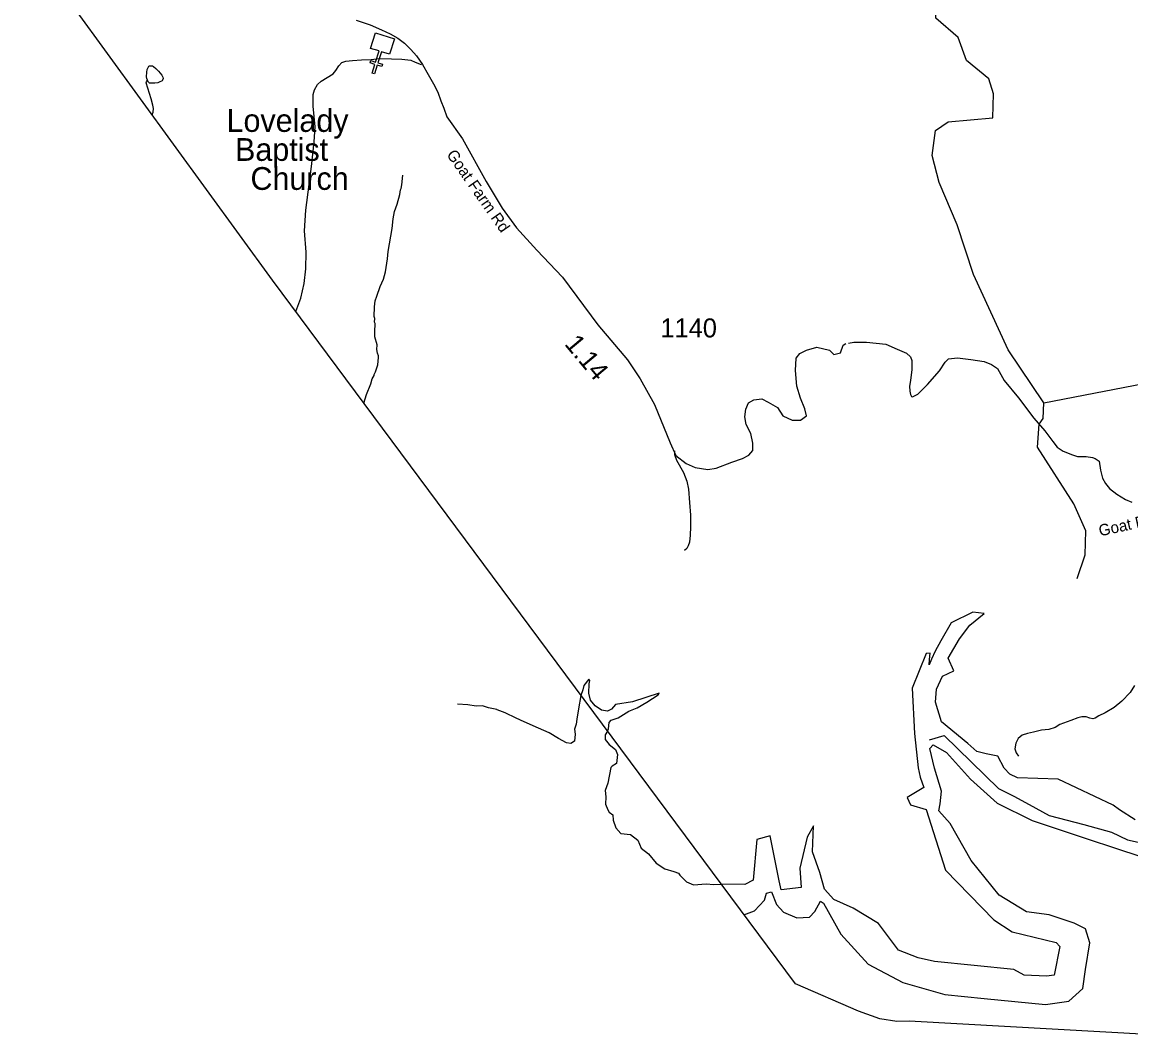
# Model space of a CAD drawing. Extents: x 1159738 to 1321356, y 736314 to 882035.
# Drawn here: x 1236844 to 1244144, y 747346 to 754016 of the extents above; entities that cross this region are included whole.
import ezdxf

# ---------------------------------------------------------------- set-up
doc = ezdxf.new("R2010")
doc.units = 0
for name, color, linetype in [('Exist Boundary Political CountyLine', 7, 'Continuous'), ('Exist Cultural Church CELL', 7, 'Continuous'), ('Exist Cultural Church Label', 7, 'Continuous'), ('Exist Hydrographic Buffer Line', 7, 'Continuous'), ('Exist Hydrographic Creek Single Shore', 7, 'Continuous'), ('Exist Hydrographic Lake Shore', 7, 'Continuous'), ('Exist Hydrographic Misc Water Feature', 7, 'Continuous'), ('Exist Road Non-System Type 51', 7, 'Continuous'), ('Exist Road Non-System Type 51 Label', 7, 'Continuous'), ('Exist Road Secondary Mileage Hundredths English Label', 7, 'Continuous'), ('Exist Road Secondary Type 51 Attributed', 7, 'Continuous'), ('Exist Road Secondary Type 51 Label', 7, 'Continuous'), ('Exist Road Secondary Type 51 Number Label', 7, 'Continuous')]:
    doc.layers.add(name, color=color, linetype=linetype)

msp = doc.modelspace()

# ---------------------------------------------------------------- linework, layer by layer
at = {"layer": 'Exist Boundary Political CountyLine'}
for points in [[(1241936.7, 747681.1), (1238493.5, 752316.3), (1235882.1, 755902.5), (1233643.5, 759021), (1229101.7, 765331.3), (1226211.7, 763410.3), (1220489.8, 767476.6)], [(1244292.7, 747345.5), (1242683.7, 747435.8), (1242603.6, 747433.4), (1242491.9, 747451.7), (1242350.8, 747500.5), (1241936.7, 747681.1)]]:
    msp.add_lwpolyline(points, dxfattribs=at)
at = {"layer": 'Exist Cultural Church CELL'}
msp.add_lwpolyline([(1239263.7, 753804.9), (1239209.2, 753821.5), (1239186.8, 753748.7), (1239217.4, 753739.3), (1239212.7, 753724.1), (1239182.1, 753733.5), (1239164.4, 753676), (1239149.1, 753680.7), (1239166.8, 753738.2), (1239136.2, 753747.6), (1239140.9, 753762.9), (1239171.5, 753753.5), (1239193.9, 753826.2), (1239138.8, 753843.3), (1239170.1, 753945), (1239295, 753906.6)], close=True, dxfattribs=at)
at = {"layer": 'Exist Hydrographic Buffer Line'}
for points in [[(1242817.7, 749287.8), (1242914.9, 749318.1), (1243272.5, 748968.3), (1243373.7, 748917.7), (1243475, 748862), (1243606.5, 748791.1), (1243834.3, 748730.3), (1244016.4, 748679.7), (1244122.7, 748629.1), (1244330.2, 748583.5), (1244345.4, 748462), (1244350.4, 748345.6), (1244342.9, 748169.8), (1244370.7, 748011.5), (1244406.1, 747910.2), (1244451.7, 747859.6), (1244497.2, 747803.9), (1244542.8, 747798.8), (1244588.3, 747809), (1244659.1, 747864.6)], [(1241596.4, 748135.6), (1241667.1, 748162.2), (1241731.8, 748231.5), (1241745.6, 748277.8), (1241778, 748287), (1241810.3, 748203.8), (1241856.6, 748152.9), (1241944.4, 748115.9), (1242027.5, 748120.6), (1242064.5, 748157.6), (1242101.5, 748226.9), (1242120, 748213), (1242235.5, 748009.6), (1242415.7, 747810.8), (1242642.2, 747690.6), (1242919.5, 747612), (1243178.3, 747584.2), (1243582.7, 747544.9), (1243735.2, 747568), (1243827.6, 747651.3), (1243846.1, 747776.1), (1243873.8, 747951.8), (1243846.1, 748044.3), (1243772.1, 748081.3), (1243605.8, 748136.7), (1243457.9, 748155.2), (1243277.6, 748266.2), (1243092.8, 748492.8), (1242954.1, 748737.8), (1242880.2, 748821.1), (1242889.4, 748867.3), (1242898.7, 748950.5), (1242852.5, 749103.1), (1242820.1, 749232.6), (1242843.2, 749255.7), (1242931, 749204.8), (1243088.2, 749029.1), (1243263.8, 748871.9), (1243494.9, 748756.3), (1243804.5, 748654.6), (1244095.6, 748557.5), (1244225, 748515.9)]]:
    msp.add_lwpolyline(points, dxfattribs=at)
at = {"layer": 'Exist Hydrographic Creek Single Shore'}
for points in [[(1243570.6, 751508), (1243337.6, 751857.4), (1243108.6, 752354.3), (1243000.6, 752681.5), (1242882.6, 752959.6), (1242836.6, 753137.8), (1242857.6, 753301.5), (1242942.6, 753358.8), (1243235.6, 753385.8), (1243239.6, 753543.3), (1243208.5, 753642.4), (1243061.5, 753763.5), (1243007.6, 753915.6), (1242860.6, 754043.3), (1242863.5, 754151.5)], [(1243570.6, 751508), (1244366.6, 751662.8)], [(1243790.6, 750351.5), (1243844.6, 750507.9), (1243848.6, 750665.4), (1243769.6, 750844.2), (1243529.6, 751216.8), (1243541.6, 751367.5), (1243567.6, 751406.3), (1243570.6, 751508)]]:
    msp.add_lwpolyline(points, dxfattribs=at)
at = {"layer": 'Exist Hydrographic Lake Shore'}
for points in [[(1243105, 750129.9), (1242962.3, 750058.5), (1242893, 749941.4), (1242855.3, 749872), (1242831.5, 749820.5), (1242815.7, 749782.8), (1242819.6, 749818.5), (1242823.6, 749860.1), (1242795.8, 749858.1), (1242704.6, 749628.1), (1242720.6, 749329.8), (1242744.4, 749103.7), (1242756.6, 749042.8), (1242782.1, 748974.8), (1242671.1, 748909.4), (1242692.9, 748859.8), (1242795.9, 748830), (1242924.5, 748430.3), (1243241.7, 748103), (1243362.6, 748023.7), (1243653.7, 747954.6), (1243677.7, 747927.9), (1243639.7, 747738.4), (1243590.1, 747730.9), (1243441.5, 747738.8), (1243374.1, 747776.5), (1242851.2, 747828), (1242744.1, 747853.8), (1242615.5, 747903.1), (1242482.7, 748079.6), (1242316.2, 748180.8), (1242189.3, 748236.3), (1242126.2, 748305.2), (1242096.4, 748414.3), (1242048.8, 748551.2), (1242054.8, 748721.7), (1242013.2, 748648.4), (1241965.6, 748444.1), (1241973.5, 748315.1), (1241842.9, 748301.3), (1241829.7, 748359), (1241769.6, 748656.3), (1241682.4, 748632.5), (1241658.6, 748364.7), (1241601.6, 748335.1), (1241445.9, 748338.3)], [(1244173.1, 748760.8), (1244070.4, 748827), (1244028.7, 748858.4), (1243665.1, 749029.2), (1243397.5, 749038.7), (1243347, 749063.1), (1243310.5, 749101.4), (1243269.7, 749182.1), (1243192.8, 749196.9), (1243129.4, 749212.9), (1243071.7, 749264.9), (1242898.6, 749407.5), (1242857.3, 749536.8), (1242865.2, 749622.1), (1242904.9, 749707.4), (1242978.2, 749743.1), (1242942.5, 749826.4), (1243015.9, 749953.3), (1243083.2, 750044.6), (1243178.4, 750121.9), (1243105, 750129.9)], [(1240697.9, 749346.3), (1240704, 749361.3), (1240710.2, 749403.5), (1240722.7, 749419.1), (1240769.5, 749434.7), (1240839.7, 749478.4), (1240892.8, 749498.7), (1240956.8, 749536.2), (1241031.7, 749584.6), (1241037.9, 749595.5), (1240863.1, 749539.3), (1240750.8, 749520.6), (1240724.3, 749490.9), (1240697.8, 749476.9), (1240658.8, 749483.1), (1240618.2, 749512.8), (1240587, 749550.2), (1240574.5, 749597.1), (1240577.6, 749658), (1240582.3, 749679.8), (1240576.1, 749689.2), (1240541.7, 749647), (1240535.5, 749617.4), (1240523.2, 749581.6)], [(1240523.2, 749581.6), (1240507.4, 749494), (1240496.5, 749425.3), (1240491.8, 749391), (1240480.9, 749358.2), (1240485.6, 749327), (1240480.9, 749280.1), (1240457.5, 749264.5), (1240429.4, 749269.2), (1240374.8, 749297.3), (1240313.9, 749334.8), (1240243.7, 749366), (1240150.1, 749408.2), (1240097.1, 749431.6), (1240025.3, 749465.9), (1239972.2, 749486.2), (1239969.1, 749487.8), (1239914.5, 749500.3), (1239875.5, 749512.8), (1239834.1, 749510.8), (1239779.5, 749518.6), (1239710.9, 749523.3)], [(1240697.9, 749346.3), (1240683.4, 749322.5), (1240683.4, 749291.3), (1240710, 749258.5), (1240752.1, 749224.2), (1240764.6, 749191.4), (1240756.8, 749132.1), (1240730.2, 749114.9), (1240719.3, 749105.5), (1240700.6, 749004), (1240683.4, 748955.6), (1240686.6, 748913.5), (1240685, 748865.1), (1240700.6, 748827.6), (1240708.4, 748812), (1240733.4, 748795.7), (1240736.5, 748759.8), (1240753.6, 748708.3), (1240786.4, 748672.3), (1240850.4, 748664.5), (1240897.2, 748628.6), (1240920.6, 748575.5), (1240969, 748538.1), (1241018.9, 748477.2), (1241075, 748439.7), (1241135.9, 748422.5), (1241165.5, 748410), (1241174.9, 748397.6), (1241218.6, 748352.3), (1241263.8, 748333.5), (1241348.1, 748339.8), (1241399.6, 748336.7), (1241445.9, 748338.3)]]:
    msp.add_lwpolyline(points, dxfattribs=at)
at = {"layer": 'Exist Hydrographic Misc Water Feature'}
for points in [[(1237669.1, 753633.7), (1237665.5, 753646), (1237663.7, 753655.9), (1237664.5, 753686.3), (1237666.9, 753704.3), (1237673.4, 753718.1), (1237677.5, 753725.4), (1237683.6, 753729.4), (1237689.6, 753729.3), (1237695.6, 753729.1), (1237701.6, 753729), (1237709.4, 753724.8), (1237725.2, 753710.5), (1237742.7, 753693.7), (1237764, 753667), (1237769.7, 753653), (1237771.5, 753644.7), (1237769.2, 753634.9), (1237765.1, 753629.3), (1237746.8, 753619.8), (1237736.7, 753615.9), (1237718.7, 753614.6), (1237698.7, 753613.4), (1237690.7, 753613.5), (1237682.7, 753615.3), (1237676.8, 753621.2), (1237669.1, 753633.7)], [(1237700.9, 753404.7), (1237707.7, 753422.8), (1237708.3, 753446.6), (1237704.9, 753470.4), (1237694, 753510.9), (1237660.6, 753615.8), (1237662.8, 753623.9), (1237669.1, 753633.7)], [(1239094.4, 751507.4), (1239110.6, 751563), (1239140.5, 751634.6), (1239149.3, 751666.4), (1239161.8, 751688.4), (1239162.1, 751695.8), (1239170.5, 751712), (1239185.7, 751759.3), (1239191.1, 751807.6), (1239191.4, 751819.1), (1239183.7, 751835.7), (1239180.4, 751859.5), (1239181.2, 751891.5), (1239166.4, 751944.3), (1239165.3, 751976.3), (1239168.7, 752032.1), (1239165, 752040.4), (1239165.6, 752064.1), (1239161.9, 752078.1), (1239163.6, 752140.5), (1239168.6, 752179.8), (1239179.5, 752211.6), (1239201.1, 752275.1), (1239222.3, 752323.1), (1239235.5, 752370.5), (1239249.8, 752458), (1239253.1, 752506.3), (1239281, 752657.6), (1239286.6, 752721.5), (1239295.8, 752768.9), (1239313.2, 752817), (1239330.8, 752880.6), (1239335.5, 752912.5), (1239339.8, 752919.8), (1239344.4, 752944.4), (1239350.1, 753008.3)]]:
    msp.add_lwpolyline(points, dxfattribs=at)
at = {"layer": 'Exist Road Non-System Type 51'}
for points in [[(1238646.9, 752109.7), (1238678.6, 752198.6), (1238701.4, 752294.2), (1238711, 752390.9), (1238713.6, 752501.4), (1238704, 752642.6), (1238711, 752777.6), (1238749.5, 753066.2), (1238766.2, 753228.4), (1238773.2, 753326.7), (1238760.1, 753461.8), (1238760.1, 753539.8), (1238769.7, 753571.4), (1238789, 753604.7), (1238812.6, 753627.5), (1238892.4, 753675.7), (1238909.8, 753697.9), (1238929.9, 753728.6), (1238950.1, 753749.7), (1238974.6, 753758.4), (1239020.2, 753764.6), (1239078.9, 753767.2), (1239142.8, 753769.8), (1239198, 753776.8), (1239275.7, 753774.9), (1239345, 753772.2), (1239402.8, 753765.2), (1239432.6, 753752.1), (1239472, 753737.2)], [(1242284.3, 751901.5), (1242320.8, 751908.4), (1242403, 751908.4), (1242530.9, 751894.7), (1242606.2, 751862.7), (1242667.9, 751835.2), (1242693, 751812.4), (1242702.1, 751787.3), (1242702.1, 751727.9), (1242693, 751654.7), (1242686.1, 751618.2), (1242688.4, 751586.2), (1242693, 751563.3), (1242699.8, 751549.6), (1242706.7, 751547.3), (1242740.9, 751565.6), (1242804.9, 751629.6), (1242884.8, 751718.7), (1242921.3, 751775.8), (1242944.1, 751798.7), (1243003.5, 751805.5), (1243090.3, 751794.1), (1243179.3, 751780.4), (1243227.3, 751762.1), (1243266.1, 751734.7), (1243309.5, 751654.7), (1243405.4, 751540.5), (1243505.8, 751408), (1243578.9, 751323.4), (1243630.5, 751253.6), (1243660.2, 751217.1), (1243699, 751189.7), (1243760.7, 751166.8), (1243792.6, 751155.4), (1243849.7, 751155.4), (1243893.1, 751148.5), (1243909.1, 751141.7), (1243936.5, 751123.4), (1243945.6, 751064), (1243957, 751011.4), (1243977.6, 750977.2), (1244005, 750945.2), (1244052.9, 750906.3), (1244110, 750872.1), (1244151.1, 750853.8)], [(1241139.1, 751191.6), (1241139.1, 751168.7), (1241153.8, 751131.2), (1241199.4, 751049.3), (1241220.9, 750991.6), (1241231.6, 750940.6), (1241238.3, 750852), (1241245, 750768.8), (1241245, 750692.3), (1241242.3, 750636), (1241238.3, 750590.3), (1241228.9, 750567.5), (1241220.9, 750550.1), (1241206.1, 750536.6)], [(1244167.9, 749646.9), (1244140.1, 749601.6), (1244086.1, 749544.1), (1244035.6, 749502.3), (1243974.7, 749467.5), (1243934.7, 749446.6), (1243908.6, 749430.9), (1243894.6, 749427.4), (1243875.5, 749430.9), (1243849.4, 749439.6), (1243821.5, 749439.6), (1243795.4, 749434.4), (1243750.2, 749415.2), (1243677.1, 749390.8), (1243645.7, 749369.9), (1243603.9, 749356), (1243555.2, 749352.5), (1243503, 749340.3), (1243462.9, 749329.8), (1243429.9, 749319.4), (1243402, 749296.8), (1243386.4, 749267.1), (1243379.7, 749229.2), (1243388.4, 749203.1), (1243404.1, 749180.5)]]:
    msp.add_lwpolyline(points, dxfattribs=at)
at = {"layer": 'Exist Road Secondary Type 51 Attributed'}
msp.add_lwpolyline([(1239042.9, 754030.1), (1239136, 753999.2), (1239209.5, 753965.9), (1239268.3, 753939.7), (1239317.4, 753911.2), (1239361.5, 753877.9), (1239403.1, 753835.1), (1239439.9, 753794.6), (1239479.1, 753737.6), (1239518.3, 753671), (1239552.6, 753609.1), (1239582, 753554.4), (1239601.7, 753497.3), (1239620, 753448.6), (1239639.6, 753391.5), (1239744.4, 753248.3), (1239899.5, 752967.1), (1240004.2, 752790.1), (1240099.9, 752661.9), (1240233.5, 752513.7), (1240402.6, 752335.8), (1240635.5, 752023.3), (1240829.6, 751791.2), (1240914.4, 751666.6), (1241008.3, 751496.8), (1241111.2, 751245.7), (1241147.3, 751162.6), (1241215.9, 751108.4), (1241275.4, 751083.1), (1241358.5, 751068.6), (1241414.4, 751077.7), (1241517.3, 751117.4), (1241587.7, 751140.9), (1241629.2, 751164.4), (1241654.5, 751195.1), (1241656.3, 751242.1), (1241641.9, 751307.1), (1241611.2, 751364.9), (1241602.2, 751415.5), (1241609.4, 751467.9), (1241627.4, 751507.6), (1241661.7, 751529.3), (1241714.1, 751534.7), (1241756.5, 751513), (1241817.9, 751476.9), (1241854, 751422.7), (1241915.4, 751393.8), (1241969.5, 751393.8), (1242009.2, 751422.7), (1241998.4, 751469.7), (1241969.5, 751538.3), (1241944.3, 751617.8), (1241937, 751722.6), (1241940.6, 751802.1), (1241965.9, 751834.6), (1242009.2, 751856.3), (1242077.8, 751874.3), (1242160.9, 751856.3), (1242189.8, 751827.4), (1242233.1, 751838.2), (1242251.1, 751888.8), (1242266.8, 751899.6)], dxfattribs=at)

# ---------------------------------------------------------------- texts
at = {"layer": 'Exist Cultural Church Label'}
for s, p in [('Lovelady', (1238190, 753293.4)), (' Baptist', (1238190, 753102.4)), ('Church', (1238347.5, 752911.4))]:
    msp.add_text(s, height=150, dxfattribs=at).set_placement(p)
at = {"layer": 'Exist Road Non-System Type 51 Label'}
msp.add_text('Goat Farm Rd', height=75, rotation=12.32574, dxfattribs=at).set_placement((1243941.8, 750628.8))
at = {"layer": 'Exist Road Secondary Mileage Hundredths English Label'}
msp.add_text('1.14', height=125, rotation=309.90941, dxfattribs=at).set_placement((1240410.3, 751893.9))
at = {"layer": 'Exist Road Secondary Type 51 Label'}
msp.add_text('Goat Farm Rd', height=75, rotation=304.92218, dxfattribs=at).set_placement((1239635.5, 753143.9))
at = {"layer": 'Exist Road Secondary Type 51 Number Label'}
msp.add_text('1140', height=125, dxfattribs=at).set_placement((1241047, 751939.6))

doc.saveas('drawing.dxf')
